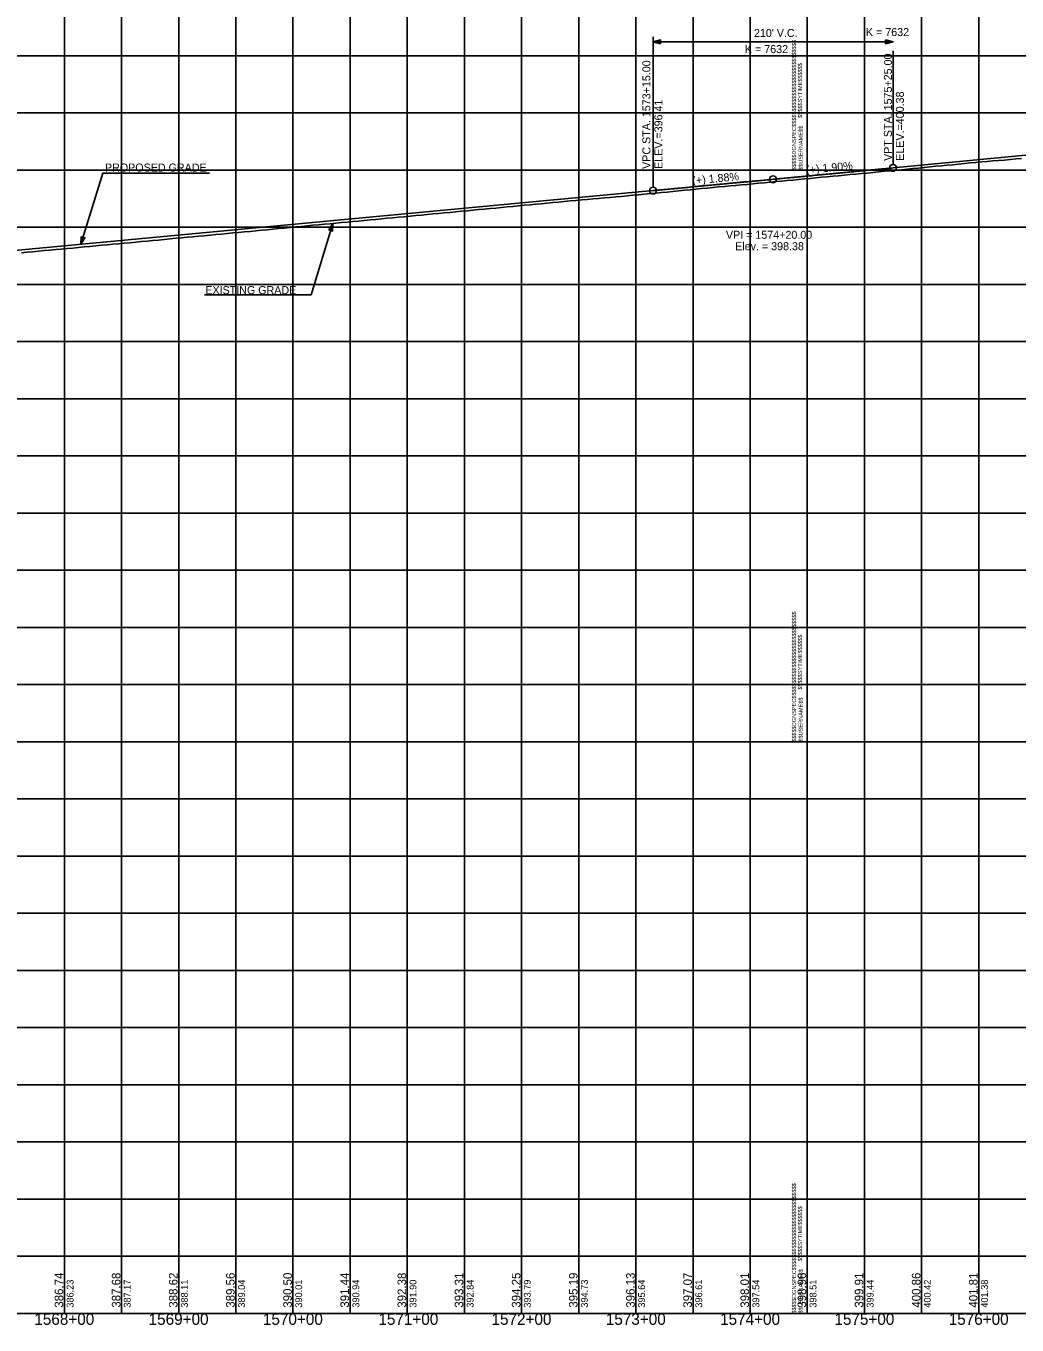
# Model space of a CAD drawing. Extents: x -90830 to 2015517, y -20856 to 836331.
# Drawn here: x 45690 to 46557, y -10807 to -9671 of the extents above; entities that cross this region are included whole.
import ezdxf

# ---------------------------------------------------------------- set-up
doc = ezdxf.new("R2010")
doc.units = 0
for name, color, linetype in [('Level 1', 7, 'Continuous'), ('RD_DDB_GradeTX', 7, 'Continuous'), ('RD_DDB_Profile_Elev', 7, 'Continuous'), ('RD_DDB_Profile_EX', 7, 'Continuous'), ('RD_DDB_Profile_Lbl', 7, 'Continuous'), ('RD_DDB_Profile_PR', 7, 'Continuous'), ('RD_DDB_StaTX', 7, 'Continuous'), ('RD_DDB_StripGrade', 7, 'Continuous'), ('RD_DDB_VCLbl', 7, 'Continuous'), ('RD_GPK_Profile_Cell', 7, 'Continuous'), ('RD_PD_Final_TX', 7, 'Continuous')]:
    doc.layers.add(name, color=color, linetype=linetype)

msp = doc.modelspace()

# ---------------------------------------------------------------- linework, layer by layer
at = {"layer": 'Level 1'}
for p, q in [((45723.5, -9297.1), (45723.5, -9797.1)), ((45773.5, -9297.1), (45773.5, -9797.1)), ((45823.5, -9297.1), (45823.5, -9797.1)), ((45873.5, -9297.1), (45873.5, -9797.1)), ((45923.5, -9297.1), (45923.5, -9797.1)), ((45973.5, -9297.1), (45973.5, -9797.1)), ((46023.5, -9297.1), (46023.5, -9797.1)), ((46073.5, -9297.1), (46073.5, -9797.1)), ((46123.5, -9297.1), (46123.5, -9797.1)), ((46173.5, -9297.1), (46173.5, -9797.1)), ((46223.5, -9297.1), (46223.5, -9797.1)), ((46273.5, -9297.1), (46273.5, -9797.1)), ((46323.5, -9297.1), (46323.5, -9797.1)), ((46373.5, -9297.1), (46373.5, -9797.1)), ((46373.5, -9297.1), (46373.5, -9797.1)), ((46373.5, -9297.1), (46373.5, -9797.1)), ((46423.5, -9297.1), (46423.5, -9797.1)), ((46473.5, -9297.1), (46473.5, -9797.1)), ((46523.5, -9297.1), (46523.5, -9797.1)), ((44773.5, -9697.1), (46373.5, -9697.1)), ((46373.5, -9697.1), (47973.5, -9697.1)), ((44773.5, -9747.1), (46373.5, -9747.1)), ((46373.5, -9747.1), (47973.5, -9747.1)), ((44773.5, -9797.1), (46373.5, -9797.1)), ((44773.5, -9797.1), (46373.5, -9797.1)), ((45723.5, -9797.1), (45723.5, -10297.1)), ((45773.5, -9797.1), (45773.5, -10297.1)), ((45823.5, -9797.1), (45823.5, -10297.1)), ((45873.5, -9797.1), (45873.5, -10297.1)), ((45923.5, -9797.1), (45923.5, -10297.1)), ((45973.5, -9797.1), (45973.5, -10297.1)), ((46023.5, -9797.1), (46023.5, -10297.1)), ((46073.5, -9797.1), (46073.5, -10297.1)), ((46123.5, -9797.1), (46123.5, -10297.1)), ((46173.5, -9797.1), (46173.5, -10297.1)), ((46223.5, -9797.1), (46223.5, -10297.1)), ((46273.5, -9797.1), (46273.5, -10297.1)), ((46323.5, -9797.1), (46323.5, -10297.1)), ((46373.5, -9797.1), (46373.5, -10297.1)), ((46373.5, -9797.1), (46373.5, -10297.1)), ((46373.5, -9797.1), (47973.5, -9797.1)), ((46373.5, -9797.1), (46373.5, -10297.1)), ((46373.5, -9797.1), (47973.5, -9797.1)), ((46423.5, -9797.1), (46423.5, -10297.1)), ((46473.5, -9797.1), (46473.5, -10297.1)), ((46523.5, -9797.1), (46523.5, -10297.1)), ((44773.5, -9847.1), (46373.5, -9847.1)), ((46373.5, -9847.1), (47973.5, -9847.1)), ((44773.5, -9897.1), (46373.5, -9897.1)), ((46373.5, -9897.1), (47973.5, -9897.1)), ((44773.5, -9947.1), (46373.5, -9947.1)), ((46373.5, -9947.1), (47973.5, -9947.1)), ((44773.5, -9997.1), (46373.5, -9997.1)), ((46373.5, -9997.1), (47973.5, -9997.1)), ((44773.5, -10047.1), (46373.5, -10047.1)), ((46373.5, -10047.1), (47973.5, -10047.1)), ((44773.5, -10097.1), (46373.5, -10097.1)), ((46373.5, -10097.1), (47973.5, -10097.1)), ((44773.5, -10147.1), (46373.5, -10147.1)), ((46373.5, -10147.1), (47973.5, -10147.1)), ((44773.5, -10197.1), (46373.5, -10197.1)), ((46373.5, -10197.1), (47973.5, -10197.1)), ((44773.5, -10247.1), (46373.5, -10247.1)), ((46373.5, -10247.1), (47973.5, -10247.1)), ((44773.5, -10297.1), (46373.5, -10297.1)), ((44773.5, -10297.1), (46373.5, -10297.1)), ((45723.5, -10297.1), (45723.5, -10797.1)), ((45773.5, -10297.1), (45773.5, -10797.1)), ((45823.5, -10297.1), (45823.5, -10797.1)), ((45873.5, -10297.1), (45873.5, -10797.1)), ((45923.5, -10297.1), (45923.5, -10797.1)), ((45973.5, -10297.1), (45973.5, -10797.1)), ((46023.5, -10297.1), (46023.5, -10797.1)), ((46073.5, -10297.1), (46073.5, -10797.1)), ((46123.5, -10297.1), (46123.5, -10797.1)), ((46173.5, -10297.1), (46173.5, -10797.1)), ((46223.5, -10297.1), (46223.5, -10797.1)), ((46273.5, -10297.1), (46273.5, -10797.1)), ((46323.5, -10297.1), (46323.5, -10797.1)), ((46373.5, -10297.1), (46373.5, -10797.1)), ((46373.5, -10297.1), (46373.5, -10797.1)), ((46373.5, -10297.1), (47973.5, -10297.1)), ((46373.5, -10297.1), (47973.5, -10297.1)), ((46373.5, -10297.1), (46373.5, -10797.1)), ((46423.5, -10297.1), (46423.5, -10797.1)), ((46473.5, -10297.1), (46473.5, -10797.1)), ((46523.5, -10297.1), (46523.5, -10797.1)), ((44773.5, -10347.1), (46373.5, -10347.1)), ((46373.5, -10347.1), (47973.5, -10347.1)), ((44773.5, -10397.1), (46373.5, -10397.1)), ((46373.5, -10397.1), (47973.5, -10397.1)), ((44773.5, -10447.1), (46373.5, -10447.1)), ((46373.5, -10447.1), (47973.5, -10447.1)), ((44773.5, -10497.1), (46373.5, -10497.1)), ((46373.5, -10497.1), (47973.5, -10497.1)), ((44773.5, -10547.1), (46373.5, -10547.1)), ((46373.5, -10547.1), (47973.5, -10547.1)), ((44773.5, -10597.1), (46373.5, -10597.1)), ((46373.5, -10597.1), (47973.5, -10597.1)), ((44773.5, -10647.1), (46373.5, -10647.1)), ((46373.5, -10647.1), (47973.5, -10647.1)), ((44773.5, -10697.1), (46373.5, -10697.1)), ((46373.5, -10697.1), (47973.5, -10697.1)), ((44773.5, -10747.1), (46373.5, -10747.1)), ((46373.5, -10747.1), (47973.5, -10747.1)), ((44773.5, -10797.1), (46373.5, -10797.1)), ((46373.5, -10797.1), (47973.5, -10797.1))]:
    msp.add_line(p, q, dxfattribs=at)
at = {"layer": 'RD_DDB_GradeTX'}
for p, q in [((46414.1, -9798.5), (46346.4, -9804.9)), ((46272.8, -9811.8), (46340.5, -9805.5))]:
    msp.add_line(p, q, dxfattribs=at)
msp.add_circle((46343.5, -9805.2), 3, dxfattribs=at)
at = {"layer": 'RD_DDB_Profile_EX'}
for points in [[(46420.9, -9800.1), (46425.9, -9799.7), (46430.9, -9799.2), (46435.9, -9798.7), (46440.9, -9798.2), (46445.9, -9797.8), (46450.9, -9797.3), (46455.9, -9796.8), (46460.9, -9796.3), (46465.9, -9795.8), (46470.9, -9795.3), (46475.9, -9794.8), (46480.9, -9794.3), (46485.9, -9793.8), (46490.9, -9793.3), (46495.9, -9792.8), (46500.9, -9792.4), (46505.9, -9791.9), (46510.9, -9791.4), (46515.9, -9790.9), (46520.9, -9790.5), (46525.9, -9790), (46530.9, -9789.6), (46535.9, -9789.1), (46540.9, -9788.7), (46545.9, -9788.3), (46550.9, -9787.8), (46555.9, -9787.4), (46560.9, -9786.9)], [(45920.9, -9847.3), (45925.9, -9846.8), (45930.9, -9846.4), (45935.9, -9845.9), (45940.9, -9845.4), (45945.9, -9844.9), (45950.9, -9844.5), (45955.9, -9844), (45960.9, -9843.6), (45965.9, -9843.1), (45970.9, -9842.7), (45975.9, -9842.2), (45980.9, -9841.7), (45985.9, -9841.2), (45990.9, -9840.7), (45995.9, -9840.3), (46000.9, -9839.8), (46005.9, -9839.3), (46010.9, -9838.8), (46015.9, -9838.4), (46020.9, -9837.9), (46025.9, -9837.4), (46030.9, -9836.9), (46035.9, -9836.5), (46040.9, -9836), (46045.9, -9835.5), (46050.9, -9835), (46055.9, -9834.6), (46060.9, -9834.1), (46065.9, -9833.6), (46070.9, -9833.1), (46075.9, -9832.7), (46080.9, -9832.2), (46085.9, -9831.7), (46090.9, -9831.2), (46095.9, -9830.7), (46100.9, -9830.3), (46105.9, -9829.8), (46110.9, -9829.3), (46115.9, -9828.9), (46120.9, -9828.4), (46125.9, -9827.9), (46130.9, -9827.5), (46135.9, -9827), (46140.9, -9826.5), (46145.9, -9826), (46150.9, -9825.6), (46155.9, -9825.1), (46160.9, -9824.6), (46165.9, -9824.1), (46170.9, -9823.7), (46175.9, -9823.2), (46180.9, -9822.8), (46185.9, -9822.3), (46190.9, -9821.9), (46195.9, -9821.4), (46200.9, -9821), (46205.9, -9820.5), (46210.9, -9820.1), (46215.9, -9819.6), (46220.9, -9819.1), (46225.9, -9818.7), (46230.9, -9818.2), (46235.9, -9817.7), (46240.9, -9817.2), (46245.9, -9816.7), (46250.9, -9816.3), (46255.9, -9815.8), (46260.9, -9815.3), (46265.9, -9814.8), (46270.9, -9814.3), (46275.9, -9813.8), (46280.9, -9813.3), (46285.9, -9812.8), (46290.9, -9812.3), (46295.9, -9811.9), (46300.9, -9811.4), (46305.9, -9811), (46310.9, -9810.5), (46315.9, -9810.1), (46320.9, -9809.6), (46325.9, -9809.2), (46330.9, -9808.7), (46335.9, -9808.2), (46340.9, -9807.7), (46345.9, -9807.2), (46350.9, -9806.7), (46355.9, -9806.2), (46360.9, -9805.8), (46365.9, -9805.3), (46370.9, -9804.8), (46375.9, -9804.4), (46380.9, -9803.9), (46385.9, -9803.4), (46390.9, -9802.9), (46395.9, -9802.4), (46400.9, -9802), (46405.9, -9801.5), (46410.9, -9801), (46415.9, -9800.6), (46420.9, -9800.1)], [(45685.9, -9869.5), (45690.9, -9869), (45695.9, -9868.5), (45700.9, -9868), (45705.9, -9867.5), (45710.9, -9867.1), (45715.9, -9866.6), (45720.9, -9866.2), (45725.9, -9865.7), (45730.9, -9865.3), (45735.9, -9864.8), (45740.9, -9864.3), (45745.9, -9863.9), (45750.9, -9863.4), (45755.9, -9862.9), (45760.9, -9862.5), (45765.9, -9862), (45770.9, -9861.5), (45775.9, -9861), (45780.9, -9860.6), (45785.9, -9860.1), (45790.9, -9859.7), (45795.9, -9859.2), (45800.9, -9858.7), (45805.9, -9858.3), (45810.9, -9857.8), (45815.9, -9857.3), (45820.9, -9856.8), (45825.9, -9856.3), (45830.9, -9855.9), (45835.9, -9855.4), (45840.9, -9855), (45845.9, -9854.5), (45850.9, -9854), (45855.9, -9853.5), (45860.9, -9853.1), (45865.9, -9852.6), (45870.9, -9852.1), (45875.9, -9851.7), (45880.9, -9851.2), (45885.9, -9850.7), (45890.9, -9850.3), (45895.9, -9849.8), (45900.9, -9849.3), (45905.9, -9848.8), (45910.9, -9848.3), (45915.9, -9847.8), (45920.9, -9847.3)]]:
    msp.add_lwpolyline(points, dxfattribs=at)
at = {"layer": 'RD_DDB_Profile_PR'}
for p, q in [((46448.5, -9795.2), (46718.5, -9769.5)), ((42761, -10141.5), (46238.5, -9815.1))]:
    msp.add_line(p, q, dxfattribs=at)
msp.add_spline([(46238.5, -9815.1), (46242.7, -9814.7), (46246.9, -9814.3), (46251.1, -9813.9), (46255.3, -9813.5), (46259.5, -9813.1), (46263.7, -9812.7), (46267.9, -9812.3), (46272.1, -9811.9), (46276.3, -9811.5), (46280.5, -9811.1), (46284.7, -9810.7), (46288.9, -9810.3), (46293.1, -9809.9), (46297.3, -9809.5), (46301.5, -9809.1), (46305.7, -9808.7), (46309.9, -9808.3), (46314.1, -9807.9), (46318.3, -9807.5), (46322.5, -9807.2), (46326.7, -9806.8), (46330.9, -9806.4), (46335.1, -9806), (46339.3, -9805.6), (46343.5, -9805.2), (46347.7, -9804.8), (46351.9, -9804.4), (46356.1, -9804), (46360.3, -9803.6), (46364.5, -9803.2), (46368.7, -9802.8), (46372.9, -9802.4), (46377.1, -9802), (46381.3, -9801.6), (46385.5, -9801.2), (46389.7, -9800.8), (46393.9, -9800.4), (46398.1, -9800), (46402.3, -9799.6), (46406.5, -9799.2), (46410.7, -9798.8), (46414.9, -9798.4), (46419.1, -9798), (46423.3, -9797.6), (46427.5, -9797.2), (46431.7, -9796.8), (46435.9, -9796.4), (46440.1, -9796), (46444.3, -9795.6), (46448.5, -9795.2)], degree=3, dxfattribs=at)
at = {"layer": 'RD_DDB_VCLbl'}
for p, q in [((46238.5, -9680.7), (46238.5, -9812.1)), ((46238.5, -9684.9), (46448.5, -9684.9)), ((46448.5, -9692.7), (46448.5, -9792.2))]:
    msp.add_line(p, q, dxfattribs=at)
for centre in [(46448.5, -9795.2), (46238.5, -9815.1)]:
    msp.add_circle(centre, 3, dxfattribs=at)
at = {"layer": 'RD_GPK_Profile_Cell'}
msp.add_line((4823.5, -10797.1), (75223.5, -10797.1), dxfattribs=at)
at = {"layer": 'RD_PD_Final_TX'}
for p, q in [((45738, -9862), (45757.1, -9799.7)), ((45757.1, -9799.7), (45850.4, -9799.7)), ((45958.4, -9843.8), (45955, -9849.5)), ((45958.1, -9850.5), (45955, -9849.5)), ((45956.6, -9850), (45958.4, -9843.8)), ((45958.4, -9843.8), (45958.1, -9850.5)), ((45738, -9862), (45738.3, -9855.4)), ((45739.9, -9855.8), (45738, -9862)), ((45738, -9862), (45741.4, -9856.3)), ((45738.3, -9855.4), (45741.4, -9856.3))]:
    msp.add_line(p, q, dxfattribs=at)
for points in [[(46245.1, -9686.6), (46238.5, -9684.9), (46245.1, -9683.3)], [(46441.9, -9683.3), (46448.5, -9684.9), (46441.9, -9686.6)]]:
    msp.add_lwpolyline(points, close=True, dxfattribs=at)
for points in [[(45846, -9906.2), (45939.4, -9906.2), (45958.4, -9843.8)], [(45958.3, -9844.2), (45956.5, -9849.9), (45958.2, -9844.4), (45956.5, -9849.9), (45958.1, -9844.6), (45956.4, -9849.9), (45958, -9844.7), (45956.4, -9849.9), (45957.8, -9844.9), (45956.3, -9849.9), (45957.7, -9845.1), (45956.2, -9849.9), (45957.6, -9845.4), (45956.2, -9849.9), (45957.4, -9845.6), (45956.1, -9849.8), (45957.3, -9845.9), (45956, -9849.8), (45957.2, -9846.1), (45956, -9849.8), (45957, -9846.4), (45955.9, -9849.8), (45956.8, -9846.6), (45955.9, -9849.7), (45956.6, -9847), (45955.8, -9849.7), (45956.5, -9847.2), (45955.7, -9849.7), (45956.3, -9847.5), (45955.7, -9849.7), (45956.2, -9847.8), (45955.6, -9849.7), (45956, -9848), (45955.5, -9849.6), (45955.8, -9848.2), (45955.5, -9849.6), (45955.7, -9848.6), (45955.4, -9849.6), (45955.6, -9848.8), (45955.3, -9849.6), (45955.4, -9848.9), (45955.2, -9849.5), (45955.1, -9849.5), (45955.2, -9849.5)], [(45956.6, -9850), (45958.4, -9844.2), (45956.7, -9850), (45958.4, -9844.5), (45956.7, -9850), (45958.4, -9844.7), (45956.8, -9850), (45958.4, -9844.9), (45956.9, -9850), (45958.3, -9845.3), (45957, -9850.1), (45958.3, -9845.6), (45957, -9850.1), (45958.3, -9845.9), (45957.1, -9850.1), (45958.3, -9846.3), (45957.2, -9850.1), (45958.2, -9846.5), (45957.2, -9850.2), (45958.2, -9846.8), (45957.3, -9850.2), (45958.2, -9847.2), (45957.4, -9850.2), (45958.2, -9847.6), (45957.5, -9850.2), (45958.2, -9847.9), (45957.5, -9850.3), (45958.2, -9848.3), (45957.6, -9850.3), (45958.1, -9848.7), (45957.7, -9850.3), (45958.1, -9849), (45957.8, -9850.3), (45958.1, -9849.3), (45957.8, -9850.4), (45958.1, -9849.7), (45957.9, -9850.3), (45958.1, -9850.1), (45958, -9850.3)], [(45739.8, -9855.9), (45738.1, -9861.7), (45739.8, -9855.8), (45738.1, -9861.4), (45739.7, -9855.9), (45738.1, -9861.2), (45739.7, -9855.8), (45738.1, -9860.9), (45739.6, -9855.8), (45738.1, -9860.6), (45739.5, -9855.8), (45738.2, -9860.2), (45739.4, -9855.8), (45738.2, -9859.9), (45739.4, -9855.7), (45738.2, -9859.6), (45739.3, -9855.8), (45738.2, -9859.3), (45739.2, -9855.7), (45738.2, -9859), (45739.1, -9855.7), (45738.2, -9858.7), (45739.1, -9855.6), (45738.3, -9858.3), (45739, -9855.6), (45738.3, -9858), (45738.9, -9855.6), (45738.3, -9857.5), (45738.8, -9855.6), (45738.3, -9857.1), (45738.8, -9855.5), (45738.3, -9856.8), (45738.7, -9855.5), (45738.3, -9856.5), (45738.6, -9855.5), (45738.4, -9856.2), (45738.5, -9855.5), (45738.4, -9855.8), (45738.5, -9855.5)], [(45738.2, -9861.6), (45739.9, -9855.9), (45738.3, -9861.4), (45740, -9855.9), (45738.4, -9861.3), (45740.1, -9855.9), (45738.5, -9861.1), (45740.1, -9856), (45738.6, -9860.9), (45740.2, -9856), (45738.7, -9860.7), (45740.2, -9856), (45738.9, -9860.5), (45740.3, -9856), (45739, -9860.2), (45740.4, -9856), (45739.2, -9860), (45740.4, -9856), (45739.3, -9859.7), (45740.5, -9856.1), (45739.5, -9859.5), (45740.6, -9856.1), (45739.6, -9859.2), (45740.6, -9856.1), (45739.8, -9858.9), (45740.7, -9856.1), (45740, -9858.7), (45740.7, -9856.1), (45740.2, -9858.4), (45740.8, -9856.2), (45740.3, -9858.1), (45740.9, -9856.2), (45740.4, -9857.8), (45740.9, -9856.3), (45740.6, -9857.6), (45741, -9856.3), (45740.8, -9857.3), (45741.1, -9856.3), (45740.9, -9857.1), (45741.2, -9856.3), (45741, -9856.9), (45741.3, -9856.4), (45741.4, -9856.3), (45741.2, -9856.4)]]:
    msp.add_lwpolyline(points, dxfattribs=at)

# ---------------------------------------------------------------- texts
at = {"layer": 'Level 1'}
for s, p in [('$$$$$DGNSPEC$$$$$$$$$$$$$$$$$$$$$$$$$$$$', (46363.6, -9797.2)), ('$$$$$SYTIME$$$$$$', (46368.9, -9751.6)), ('$$USERNAME$$', (46369.5, -9797)), ('$$$$$DGNSPEC$$$$$$$$$$$$$$$$$$$$$$$$$$$$', (46363.6, -10297.2)), ('$$$$$SYTIME$$$$$$', (46368.9, -10251.6)), ('$$USERNAME$$', (46369.5, -10297)), ('$$$$$DGNSPEC$$$$$$$$$$$$$$$$$$$$$$$$$$$$', (46363.6, -10797.2)), ('$$$$$SYTIME$$$$$$', (46368.9, -10751.6)), ('$$USERNAME$$', (46369.5, -10797))]:
    msp.add_text(s, height=3.544, rotation=90, dxfattribs=at).set_placement(p)
at = {"layer": 'RD_DDB_GradeTX'}
for s, rotation, p in [('(+) 1.90%', 5.4402, (46372.8, -9800.4)), ('(+) 1.88%', 5.362, (46273.3, -9809.8))]:
    msp.add_text(s, height=7, rotation=rotation, dxfattribs=at).set_placement(p)
at = {"layer": 'RD_DDB_Profile_Elev'}
for s, p in [('386.74', (45722.5, -10792.1)), ('387.68', (45772.5, -10792.1)), ('388.62', (45822.5, -10792.1)), ('389.56', (45872.5, -10792.1)), ('390.50', (45922.5, -10792.1)), ('391.44', (45972.5, -10792.1)), ('392.38', (46022.5, -10792.1)), ('393.31', (46072.5, -10792.1)), ('394.25', (46122.5, -10792.1)), ('395.19', (46172.5, -10792.1)), ('396.13', (46222.5, -10792.1)), ('397.07', (46272.5, -10792.1)), ('398.01', (46322.5, -10792.1)), ('398.96', (46372.5, -10792.1)), ('399.91', (46422.5, -10792.1)), ('400.86', (46472.5, -10792.1)), ('401.81', (46522.5, -10792.1))]:
    msp.add_text(s, height=7.5, rotation=90, dxfattribs=at).set_placement(p)
at = {"layer": 'RD_DDB_Profile_Lbl'}
for s, p in [('VPI = 1574+20.00', (46302.3, -9857.2)), ('Elev. = 398.38', (46310.4, -9867.2))]:
    msp.add_text(s, height=7, dxfattribs=at).set_placement(p)
at = {"layer": 'RD_DDB_StaTX'}
for s, p in [('1568+00', (45697.2, -10807.1)), ('1569+00', (45797.2, -10807.1)), ('1570+00', (45897.2, -10807.1)), ('1571+00', (45998.2, -10807.1)), ('1572+00', (46097.2, -10807.1)), ('1573+00', (46197.2, -10807.1)), ('1574+00', (46297.2, -10807.1)), ('1575+00', (46397.2, -10807.1)), ('1576+00', (46497.2, -10807.1))]:
    msp.add_text(s, height=10, dxfattribs=at).set_placement(p)
at = {"layer": 'RD_DDB_StripGrade'}
for s, height, p in [('VPC STA. 1573+15.00 ', 7, (46236.2, -9796.1)), ('VPT STA. 1575+25.00 ', 7, (46447.5, -9789.1)), ('ELEV.=396.41', 7, (46246.7, -9796.1)), ('ELEV.=400.38', 7, (46458, -9789)), ('386.23', 6, (45731.5, -10792.1)), ('387.17', 6, (45781.5, -10792.1)), ('388.11', 6, (45831.5, -10792.1)), ('389.04', 6, (45881.5, -10792.1)), ('390.01', 6, (45931.5, -10792.1)), ('390.94', 6, (45981.5, -10792.1)), ('391.90', 6, (46031.5, -10792.1)), ('392.84', 6, (46081.5, -10792.1)), ('393.79', 6, (46131.5, -10792.1)), ('394.73', 6, (46181.5, -10792.1)), ('395.64', 6, (46231.5, -10792.1)), ('396.61', 6, (46281.5, -10792.1)), ('397.54', 6, (46331.5, -10792.1)), ('398.51', 6, (46381.5, -10792.1)), ('399.44', 6, (46431.5, -10792.1)), ('400.42', 6, (46481.5, -10792.1)), ('401.38', 6, (46531.5, -10792.1))]:
    msp.add_text(s, height=height, rotation=90, dxfattribs=at).set_placement(p)
at = {"layer": 'RD_DDB_VCLbl'}
for s, p in [("210' V.C.", (46326.8, -9680.7)), ('K = 7632', (46424.8, -9679.9)), ('K = 7632', (46318.9, -9694.8))]:
    msp.add_text(s, height=7, dxfattribs=at).set_placement(p)
at = {"layer": 'RD_PD_Final_TX'}
for s, p in [('PROPOSED GRADE', (45759, -9798.4)), ('EXISTING GRADE', (45846.8, -9905.6))]:
    msp.add_text(s, height=7, dxfattribs=at).set_placement(p)

doc.saveas('drawing.dxf')
